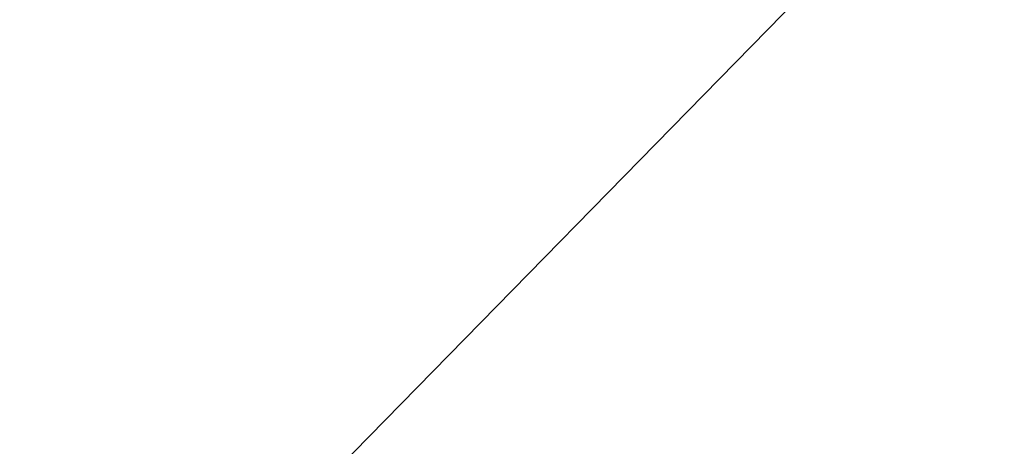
# Model space of a CAD drawing. Extents: x 0 to 80, y 0 to 80.
# Tile 597 of 656: x 9.73316 to 9.73765, y 35.4184 to 35.42034. Entities that reach past the tile are written whole.
import ezdxf

# ---------------------------------------------------------------- set-up
doc = ezdxf.new("R2010")
doc.units = 0
doc.header["$LTSCALE"] = 25.4
doc.layers.get('0').update_dxf_attribs({"color": 13, "linetype": 'CONTINUOUS'})

# ---------------------------------------------------------------- blocks, each defined once
blk = doc.blocks.new('ORBIT-I-KINKIET-20-7806-78')
at = {"color": 7}
blk.add_line((26.0152035, 35.64608, 345.0435486), (26.1351299, 35.7683601, 345.893158), dxfattribs=at)
blk.add_line((26.0152035, 35.64608, 345.0435486), (26.1351299, 35.7683601, 345.893158), dxfattribs=at)
mesh = blk.add_polyface(dxfattribs=at)
corners = [(26.4027424, 35.64608, 302.3838806), (25.6784382, 35.7683601, 302.7523499), (26.4027424, 35.7683601, 302.3838806)]
mesh.append_faces([[corners[k] for k in face] for face in [(0, 1, 2)]], dxfattribs={"color": 7})
mesh = blk.add_polyface(dxfattribs=at)
corners = [(26.4027424, 35.64608, 302.3838806), (25.6784382, 35.64608, 302.7523499), (25.6784382, 35.7683601, 302.7523499)]
mesh.append_faces([[corners[k] for k in face] for face in [(0, 1, 2)]], dxfattribs={"color": 7})
mesh = blk.add_polyface(dxfattribs=at)
corners = [(26.0152035, 35.7683601, 345.0435486), (26.0152035, 35.64608, 345.0435486), (26.1351299, 35.7683601, 345.893158)]
mesh.append_faces([[corners[k] for k in face] for face in [(0, 1, 2)]], dxfattribs={"color": 7})
mesh = blk.add_polyface(dxfattribs=at)
corners = [(26.1351299, 35.7683601, 345.893158), (26.0152035, 35.64608, 345.0435486), (26.1351299, 35.64608, 345.893158)]
mesh.append_faces([[corners[k] for k in face] for face in [(0, 1, 2)]], dxfattribs={"color": 7})

msp = doc.modelspace()

# ---------------------------------------------------------------- block references
at = {"color": 0}
msp.add_blockref('ORBIT-I-KINKIET-20-7806-78', (-16.3966141, -0.3460782, -57.5), dxfattribs=at)

doc.saveas('drawing.dxf')
